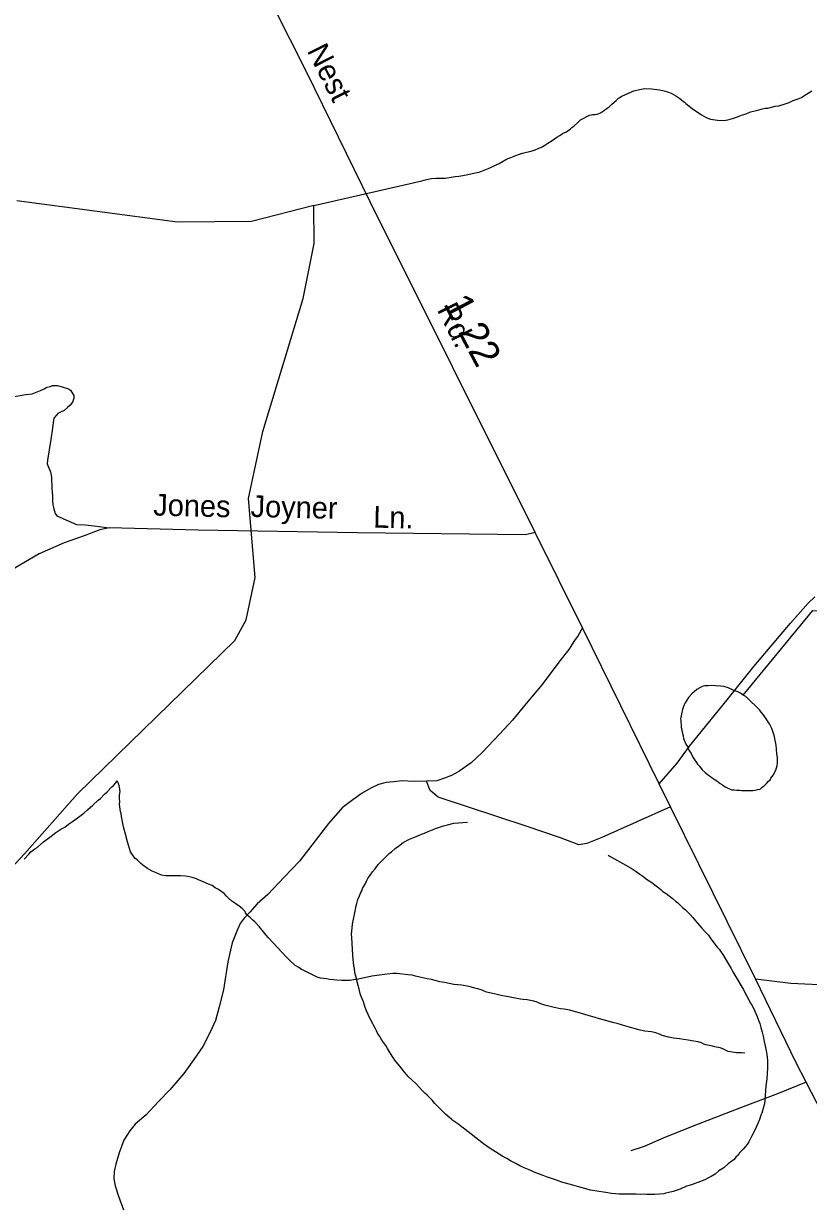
# Model space of a CAD drawing. Extents: x 2206922 to 2357709, y 510027 to 673830.
# Drawn here: x 2298613 to 2302060, y 547579 to 552773 of the extents above; entities that cross this region are included whole.
import ezdxf

# ---------------------------------------------------------------- set-up
doc = ezdxf.new("R2010")
doc.units = 0
for name, color, linetype in [('Exist Hydrographic Creek Single Shore', 7, 'Continuous'), ('Exist Hydrographic Misc Water Feature', 7, 'Continuous'), ('Exist Road Non-System Type 51', 7, 'Continuous'), ('Exist Road Non-System Type 51 Label', 7, 'Continuous'), ('Exist Road Secondary Mileage Hundredths English Label', 7, 'Continuous'), ('Exist Road Secondary Type 51 Attributed', 7, 'Continuous'), ('Exist Road Secondary Type 51 Label', 7, 'Continuous')]:
    doc.layers.add(name, color=color, linetype=linetype)

msp = doc.modelspace()

# ---------------------------------------------------------------- linework, layer by layer
at = {"layer": 'Exist Hydrographic Creek Single Shore'}
for points in [[(2299887.1, 551975), (2300362.2, 552082.2), (2300381.9, 552088.2), (2300404.1, 552092.6), (2300424.4, 552094.8), (2300440.2, 552094.8), (2300456.2, 552094.8), (2300464.4, 552095.2), (2300508, 552101.7), (2300524, 552103.7), (2300541.9, 552105.9), (2300563.8, 552110.3), (2300595.8, 552118.5), (2300613.4, 552120.6), (2300635.8, 552129.1), (2300657.5, 552139.2), (2300685.4, 552151.6), (2300701.2, 552159.7), (2300719, 552170), (2300733.2, 552178), (2300752.9, 552186), (2300775, 552194.4), (2300790.8, 552200.6), (2300804.3, 552204.6), (2300822.4, 552208.8), (2300842.7, 552213.1), (2300860.3, 552219.4), (2300872.4, 552225.2), (2300890.5, 552231.5), (2300902.3, 552239.8), (2300916.1, 552247.9), (2300934.3, 552260.1), (2300955.7, 552274.3), (2300967.8, 552282.3), (2300979.6, 552290.6), (2300997.7, 552298.8), (2301015.3, 552310.8), (2301021.1, 552317.2), (2301029.3, 552323.2), (2301047.3, 552339.2), (2301058.6, 552351.3), (2301072.9, 552357.6), (2301086.9, 552365.7), (2301098.6, 552371.6), (2301112.5, 552374), (2301122.4, 552374.1), (2301132.6, 552376.2), (2301146.8, 552382.2), (2301160.3, 552390.3), (2301176.5, 552402.5), (2301184.3, 552408.6), (2301196.2, 552419), (2301206, 552426.8), (2301216.3, 552435), (2301226.1, 552445.3), (2301240.1, 552455.3), (2301269.8, 552467.5), (2301293.6, 552477.7), (2301317.6, 552484.2), (2301341.2, 552488.4), (2301371.5, 552486.6), (2301405.3, 552483.2), (2301421.3, 552479.2), (2301441.6, 552473.3), (2301457.6, 552467.6), (2301477.3, 552455.7), (2301495.8, 552444), (2301503.6, 552437.9), (2301516.1, 552428.4), (2301521.8, 552422.3), (2301550.1, 552400.5), (2301590.1, 552373), (2301610.8, 552361.4), (2301630.7, 552353.5), (2301660.6, 552349.8), (2301688.5, 552348.1), (2301706.8, 552350.2), (2301726.9, 552356.5), (2301748.2, 552364.6), (2301770.3, 552373), (2301786.3, 552377.1), (2301806, 552385.6), (2301832.3, 552391.8), (2301852.4, 552397.7), (2301869.6, 552401.9), (2301881.9, 552402.1), (2301897.9, 552406.2), (2301913.9, 552410.7), (2301930.1, 552412.7), (2301953.6, 552418.9), (2301975.8, 552427.3), (2301993.6, 552435.1), (2302015.6, 552443.6), (2302029.3, 552449.6), (2302044.9, 552459.8), (2302059, 552468.3), (2302075.2, 552478)], [(2299887.1, 551975), (2299613, 551904.9), (2299288, 551901.6), (2298582, 551994.7)], [(2298617, 549127.7), (2298849, 549389.9), (2299541, 550064.3), (2299590, 550154.9), (2299630, 550340.3), (2299601.1, 550687), (2299664, 550981.6), (2299841, 551566.2), (2299889, 551807.7), (2299887.1, 551975)], [(2301773.8, 549824.3), (2302079.5, 550195.5), (2302723.6, 550178.5), (2302737.6, 550180.4), (2302753.1, 550184.6), (2302757.2, 550188.8), (2302765, 550192.9), (2302785.1, 550203.3), (2302792.9, 550207), (2302804.6, 550221.4), (2302814.7, 550233.3), (2302820.6, 550243.3), (2302828.6, 550257.6), (2302832.1, 550263.5), (2302836.4, 550273.4), (2302844.2, 550285.6), (2302848.3, 550291.5), (2302853.8, 550299.6), (2302857.9, 550303.8), (2302859.8, 550310), (2302861.6, 550315.9), (2302861.4, 550319.9), (2302861.6, 550328), (2302861.6, 550333.7)], [(2293971, 548211.5), (2295912, 548129.6), (2295962, 548079.5), (2296047.9, 547821.9), (2296132, 547738.2), (2296307.9, 547649.4), (2296666, 547645.4), (2296890.1, 547745.9), (2297320.1, 548091.4), (2297991, 548497.6), (2298247.1, 548735.1), (2298617, 549127.7)]]:
    msp.add_lwpolyline(points, dxfattribs=at)
at = {"layer": 'Exist Hydrographic Misc Water Feature'}
for points in [[(2301773.8, 549824.3), (2301761.5, 549832.2), (2301749.6, 549838.1), (2301741.4, 549842.2), (2301727.1, 549848), (2301715.4, 549853.8), (2301703.3, 549857.7), (2301689.3, 549861.4), (2301675.4, 549863.5), (2301651.4, 549865.1), (2301633.4, 549866.9), (2301619.4, 549864.6), (2301605.5, 549864.7), (2301593.6, 549862.4), (2301583.1, 549856.3), (2301569.4, 549848.2), (2301557.7, 549838.2), (2301547.6, 549830), (2301533.9, 549813.8), (2301518.1, 549789.8), (2301512.2, 549777.8), (2301506.6, 549761.6), (2301504.6, 549749.7), (2301501.1, 549733.6), (2301498.8, 549719.8), (2301499, 549711.6), (2301499, 549703.5), (2301501.1, 549695.5), (2301501.3, 549681.6), (2301503.6, 549671.6), (2301505.6, 549661.5), (2301509.9, 549645.9), (2301511.8, 549633.9), (2301521.8, 549608), (2301528.4, 549598.1), (2301534.5, 549582.2), (2301544.6, 549568.1), (2301552.6, 549552.3), (2301560.8, 549538.5), (2301564.9, 549532.6), (2301573.1, 549520.4), (2301581.3, 549512.7), (2301593.4, 549496.7), (2301607.1, 549484.9), (2301621.7, 549472.9), (2301629.7, 549467.3), (2301637.7, 549461.2), (2301645.7, 549455.2), (2301658, 549447.6), (2301672.1, 549435.4), (2301682.2, 549429.8), (2301694.1, 549421.9), (2301706.1, 549416), (2301714.1, 549412), (2301724, 549408), (2301732.2, 549408), (2301746.3, 549406.4), (2301758.2, 549406.6), (2301766, 549404.6), (2301778.3, 549404.8), (2301788.2, 549404.9), (2301796.2, 549404.9), (2301802.1, 549404.8), (2301816.3, 549405.1), (2301825.9, 549407.3), (2301835.9, 549409.4), (2301847.8, 549411.3), (2301857.7, 549419.6), (2301865.9, 549425.6), (2301876.1, 549435.8), (2301885.4, 549445.8), (2301891.5, 549451.8), (2301895.4, 549460.1), (2301901.6, 549466.1), (2301907.1, 549474.2), (2301911.4, 549484.1), (2301917.4, 549494.1), (2301919.4, 549504.4), (2301922.9, 549514.4), (2301924.7, 549526.3), (2301924.7, 549536.4), (2301924.5, 549550.2), (2301922.1, 549566.4), (2301919.8, 549586.2), (2301917.8, 549604.3), (2301913.7, 549626.1), (2301909.4, 549648.2), (2301907.3, 549655.8), (2301898.9, 549677.7), (2301888.6, 549697.9), (2301885, 549703.8), (2301880.9, 549711.7), (2301862.6, 549737.6), (2301852.1, 549749.2), (2301846.4, 549757.5), (2301840, 549765.3), (2301832.1, 549773), (2301826.1, 549779.1), (2301808.1, 549794.9), (2301785.5, 549818.5)], [(2301785.5, 549818.5), (2301773.8, 549824.3)], [(2298615, 549102.9), (2298634.9, 549125), (2298644.7, 549135.3), (2298662.4, 549149.7), (2298672.6, 549155.4), (2298700.3, 549180.1), (2298733.9, 549204.2), (2298753.6, 549220.7), (2298775.5, 549234.8), (2298793.4, 549244.7), (2298809.4, 549256.9), (2298827.2, 549269.2), (2298853.3, 549287.6), (2298876.6, 549305.6), (2298892.6, 549319.8), (2298904.5, 549330.2), (2298916.8, 549340.1), (2298940.6, 549362.5), (2298949.8, 549370.4), (2298967.9, 549388.8), (2298979.8, 549398.7), (2298999.5, 549420.9), (2299007.5, 549427), (2299017.5, 549439.3), (2299023, 549447.4)], [(2300076, 548575.1), (2300070, 548574.8), (2300046, 548570.7), (2300010.2, 548570.4), (2299988, 548572.1), (2299975.9, 548573.9), (2299955.8, 548575.8), (2299944.3, 548577.5), (2299930.2, 548579.2), (2299916, 548581.4), (2299902.1, 548585.1), (2299876.1, 548598.8), (2299843.9, 548614.5), (2299833.8, 548618.5), (2299821.3, 548628.1), (2299805.7, 548636.1), (2299781.1, 548659.7), (2299767.4, 548673.5), (2299688.4, 548758.8), (2299678, 548770.5), (2299665.9, 548784.5), (2299647.8, 548808.3), (2299627.7, 548828), (2299619.3, 548836.1), (2299609.3, 548845.7), (2299595.1, 548857.6), (2299587.1, 548867.7), (2299585.1, 548873.7), (2299579.1, 548881.5), (2299573, 548887.3), (2299558.8, 548897.1), (2299544.9, 548907.3), (2299526.9, 548918.9), (2299512.5, 548932.9), (2299504.5, 548940.6), (2299494, 548952.7), (2299468.2, 548970.4), (2299454.3, 548978.2), (2299440.1, 548988), (2299424.1, 548993.6), (2299367.5, 549019.2), (2299353.6, 549022.9), (2299339.4, 549026.6), (2299325.3, 549028.8), (2299301.3, 549030.3), (2299265.6, 549030.1), (2299255.4, 549030), (2299249.4, 549030.1), (2299237.5, 549029.8), (2299217.6, 549033.6), (2299191.6, 549045.3), (2299177.2, 549051), (2299167.2, 549057), (2299157.1, 549063), (2299151.4, 549066.7), (2299141.4, 549072.7), (2299127.2, 549084.6), (2299110.6, 549100.4), (2299101, 549108.4), (2299082.5, 549135.9), (2299068.2, 549179.8), (2299059.7, 549213.5), (2299051.1, 549245.6), (2299042.5, 549291.5), (2299040.9, 549303.6), (2299038.6, 549313.6), (2299034.3, 549343.5), (2299034.5, 549357.2), (2299033.9, 549367.4), (2299034.1, 549373.5), (2299034.1, 549383.2), (2299035.8, 549393.5), (2299036, 549399.2), (2299033.3, 549419.5), (2299031.7, 549425.4), (2299029.6, 549435.4), (2299023, 549447.4)], [(2300076, 548575.1), (2300067.4, 548604.8), (2300065.7, 548622.9), (2300063.3, 548636.6), (2300060.8, 548664.6), (2300058.8, 548680.7), (2300054.2, 548760.5), (2300053.6, 548772.7), (2300057.5, 548818.8), (2300070.9, 548882.9), (2300072.3, 548894.8), (2300076.4, 548908.8), (2300080.3, 548926.9), (2300087.9, 548942.7), (2300093.6, 548956.9), (2300098.1, 548965.1), (2300101.4, 548975.2), (2300109.6, 548988.9), (2300113.7, 548997.3), (2300119, 549007.4), (2300125, 549019.1), (2300134.8, 549033.4), (2300144.9, 549047.3), (2300156.6, 549061.8), (2300170.7, 549079.5), (2300218.3, 549128.3), (2300228.1, 549136.1), (2300244.1, 549150.3), (2300259.3, 549160.6), (2300279.4, 549176.6), (2300307.5, 549191.1), (2300337, 549203.3), (2300347.1, 549207.5), (2300361, 549213.9), (2300373.1, 549217.7), (2300392.8, 549226.1), (2300408.6, 549232.3), (2300422.3, 549238.3), (2300434.6, 549242.5), (2300456.8, 549250.6), (2300474.4, 549254.8), (2300502.3, 549261.1), (2300562.6, 549265.8)], [(2301179.8, 549120.6), (2301189.8, 549114.6), (2301207.7, 549104.6), (2301282.1, 549063.8), (2301294.4, 549055.9), (2301304, 549050), (2301314.1, 549042), (2301320.2, 549038.2), (2301336.6, 549026), (2301348.5, 549016.5), (2301360.4, 549008.7), (2301372.7, 549000.7), (2301390.8, 548986.6), (2301402.9, 548977.1), (2301412.9, 548969.1), (2301420.9, 548961.4), (2301434.9, 548953.2), (2301461.1, 548931.9), (2301477.5, 548917.6), (2301485.3, 548914), (2301507.7, 548892), (2301520.2, 548880.4), (2301530, 548870.4), (2301540.3, 548860.3), (2301552.4, 548846.7), (2301564.5, 548832.7), (2301574.9, 548821), (2301592.3, 548801), (2301609.2, 548781.4), (2301621.1, 548769.5), (2301628.8, 548757.4), (2301645.2, 548735.8), (2301659.8, 548717.8), (2301667.4, 548708.1), (2301673.8, 548699.9), (2301683.8, 548684.2), (2301698.2, 548660.2), (2301720.9, 548622.7), (2301728.7, 548608.5), (2301736.9, 548594.7), (2301773.6, 548533.2), (2301806.2, 548471.5), (2301812.2, 548461.7), (2301818.3, 548449.8), (2301834.9, 548412.1), (2301843.1, 548392.2), (2301847, 548382.3), (2301851.1, 548364.2), (2301857.3, 548344.2), (2301861.4, 548326.1), (2301866.1, 548302.4), (2301871.8, 548276.4), (2301876.3, 548254.6), (2301878.4, 548234.4), (2301881.1, 548218.6), (2301880.9, 548202.4), (2301881.1, 548186.5), (2301879.4, 548160.5), (2301877.4, 548138.5), (2301873.7, 548108.6), (2301872.2, 548084.5), (2301870.4, 548068.5), (2301868.6, 548044.5), (2301866.7, 548028.6), (2301862.8, 548014.6), (2301855.4, 547988.5), (2301851.1, 547978.6), (2301845.6, 547960.3), (2301838, 547942), (2301825.9, 547916.2), (2301810.3, 547885.8), (2301798.6, 547862), (2301790.6, 547849.8), (2301773.2, 547829.7), (2301757.4, 547813.5), (2301751.5, 547803.4), (2301741.2, 547795.2), (2301733.6, 547785), (2301723.8, 547777.2), (2301707.8, 547765), (2301687.9, 547748.5), (2301666, 547734.4), (2301650.6, 547720.5), (2301632.3, 547710.2), (2301620.6, 547703.9), (2301604.9, 547695.7), (2301574.7, 547683.6), (2301558.9, 547677.5), (2301546.6, 547673.3), (2301524.9, 547667.2), (2301497.2, 547654.7), (2301465.4, 547644.5), (2301447.2, 547640.3), (2301433.2, 547636), (2301425.4, 547633.9), (2301405.3, 547631.7), (2301385.4, 547631.4), (2301371.3, 547631.5), (2301349.2, 547631.2), (2301337.3, 547633)], [(2301780.6, 548251.5), (2301766.4, 548253.3), (2301758.4, 548253.3), (2301744.7, 548252.9), (2301708.2, 548258.8), (2301698.4, 548262.7), (2301684.2, 548270.5), (2301672.1, 548274.4), (2301648.5, 548279.9), (2301632.5, 548283.6), (2301610.2, 548287.7), (2301600.1, 548291.3), (2301590.1, 548297.3), (2301575.9, 548301.4), (2301556.1, 548304.8), (2301532.1, 548308.8), (2301493.9, 548314.2), (2301467.9, 548318.1), (2301445.9, 548321.8), (2301417.8, 548329.7), (2301406.2, 548335.5), (2301390, 548341.2), (2301371.5, 548345.2), (2301341.6, 548348.9), (2301321.7, 548352.3), (2301257.5, 548369.7), (2301239.5, 548375.6), (2301219.6, 548381.4), (2301207.5, 548385.3), (2301143.1, 548402.7), (2301123.2, 548408.1), (2301102.9, 548414), (2301083, 548419.8), (2301058.8, 548427.5), (2301036.9, 548433.3), (2301012.7, 548441), (2300987, 548444.9), (2300970.6, 548446.9), (2300943.2, 548452.2), (2300925.1, 548456.2), (2300902.8, 548462), (2300884.5, 548467.6), (2300868.3, 548475.7), (2300854.6, 548479.4), (2300824.4, 548485.2), (2300806.6, 548487), (2300794.9, 548488.8), (2300764.3, 548494.6), (2300742.4, 548498.3), (2300716.2, 548503.9), (2300692.6, 548509.5), (2300680.1, 548511.7), (2300646.4, 548519.2), (2300632.3, 548525), (2300622.2, 548529), (2300608.3, 548534.7), (2300594.2, 548536.4), (2300570.4, 548544.5), (2300536.1, 548550.1), (2300520.1, 548551.6), (2300502.3, 548553.5), (2300481.6, 548557.4), (2300461.9, 548561.2), (2300441.6, 548565.1), (2300420.1, 548570.8), (2300403.7, 548574.5), (2300385.6, 548578.4), (2300333.5, 548589.9), (2300319.8, 548593.6), (2300299.7, 548595.4), (2300251.7, 548601), (2300233.9, 548600.8), (2300209.7, 548598.4), (2300141.8, 548589.5), (2300084, 548577.1), (2300076, 548575.1)], [(2301337.3, 547633), (2301321.1, 547631), (2301303.6, 547632.8), (2301285.4, 547632.7), (2301277.6, 547632.2), (2301265.3, 547632.1), (2301251.1, 547632.2), (2301229.4, 547631.8), (2301213.2, 547633.8), (2301195.2, 547635.3), (2301169.5, 547639.2), (2301131.4, 547645), (2301103.3, 547650.4), (2301045.3, 547666), (2301025.2, 547671.5), (2300977.4, 547685.1), (2300945, 547696.9), (2300927.2, 547702.5), (2300908.9, 547708.4), (2300894.6, 547714.3), (2300874.7, 547722.1), (2300854.8, 547729.6), (2300840.4, 547735.8), (2300812.1, 547747.3), (2300792.6, 547757.2), (2300774.2, 547766.9), (2300752, 547778.7), (2300736, 547788.4), (2300717.8, 547798.4), (2300702, 547808.1), (2300657.7, 547835.5), (2300633.5, 547853.3), (2300544.5, 547922.2), (2300534.9, 547930.2), (2300524.8, 547938.2), (2300498.4, 547956), (2300490.4, 547963.7), (2300477.9, 547973.7), (2300466, 547983.5), (2300458, 547991.3), (2300450, 547999.4), (2300419.4, 548031.1), (2300407.8, 548044.7), (2300393.4, 548058.5), (2300385.4, 548066.6), (2300375.2, 548076.3), (2300364.9, 548086.4), (2300336.8, 548116.2), (2300302.4, 548149.7), (2300294.4, 548157.4), (2300286.2, 548167.6), (2300278, 548177.3), (2300270.4, 548187.4), (2300243.7, 548221), (2300235.5, 548232.8), (2300231.8, 548239), (2300215.2, 548264.6), (2300211.1, 548272.6), (2300203.3, 548284.7), (2300186.7, 548308.2), (2300176.7, 548324.3), (2300172.6, 548330.2), (2300166.4, 548342.1), (2300162.3, 548350), (2300158.4, 548357.9), (2300135.7, 548399.9), (2300125.8, 548421.6), (2300119, 548437.6), (2300113.3, 548451.5), (2300105.3, 548477.4), (2300092.4, 548507.4), (2300086, 548533), (2300078.2, 548565.1), (2300076, 548575.1)]]:
    msp.add_lwpolyline(points, dxfattribs=at)
at = {"layer": 'Exist Road Non-System Type 51'}
for points in [[(2298570.7, 551135.3), (2298622.7, 551143.9), (2298650.5, 551147.4), (2298686.9, 551161.3), (2298702.4, 551169.9), (2298714.6, 551176.9), (2298730.2, 551180.3), (2298738.8, 551183.8), (2298759.6, 551183.8), (2298782.2, 551178.6), (2298809.9, 551169.9), (2298818.6, 551163), (2298830.7, 551143.9), (2298832.4, 551140.5), (2298832.4, 551128.3), (2298827.2, 551111), (2298816.8, 551097.1), (2298804.7, 551086.7), (2298790.8, 551074.6), (2298775.2, 551067.6), (2298763.1, 551060.7), (2298756.2, 551052), (2298745.8, 551039.9), (2298742.3, 551020.8), (2298738.8, 550996.5), (2298731.9, 550946.3), (2298718, 550856.1), (2298716.3, 550840.5), (2298721.5, 550824.9), (2298730.2, 550804.1), (2298735.4, 550781.5), (2298737.1, 550731.2), (2298738.8, 550700), (2298738.8, 550679.2), (2298740.6, 550660.2), (2298745.8, 550642.8), (2298751, 550622), (2298757.9, 550611.6), (2298782.2, 550601.2), (2298797.8, 550594.3), (2298844.6, 550573.5), (2298882.7, 550571.7), (2298922.5, 550568.3), (2298988, 550559.4)], [(2298988, 550559.4), (2298947.9, 550549.8), (2298879, 550524.1), (2298790.9, 550493.7), (2298680.3, 550444), (2298577.8, 550384.7), (2298507.3, 550331.8), (2298319.8, 550185.9)], [(2300860, 550539), (2300816.6, 550527.4), (2300077.4, 550537), (2299378.9, 550548.2), (2298988, 550559.4)], [(2301405, 549435), (2301483.6, 549524.9), (2301538.1, 549600.3), (2301703.1, 549803.8), (2301820.1, 549949.7), (2301981.9, 550140.5), (2302058.8, 550228.7), (2302087.7, 550255.9)], [(2301067.4, 550119), (2301048.4, 550086), (2301032.3, 550063.5), (2301022.7, 550047.5), (2301007.8, 550025.1), (2300968.3, 549974.8), (2300890.3, 549871.2), (2300819.8, 549786.7), (2300760.3, 549713.6), (2300705, 549654.8), (2300626.5, 549571.4), (2300578.4, 549526.5), (2300523.9, 549488), (2300491.9, 549470.4), (2300461.4, 549459.2), (2300427.8, 549448), (2300382.9, 549446.4)], [(2300382.9, 549446.4), (2300323.6, 549444.8), (2300275.6, 549448), (2300237.1, 549443.2), (2300205.1, 549439.9), (2300171.4, 549431.9), (2300137.8, 549415.9), (2300099.3, 549393.5), (2300059.3, 549364.6), (2300011.2, 549329.3), (2299951.9, 549260.4), (2299892.7, 549183.5)], [(2301454.8, 549334.1), (2301152.9, 549199.3), (2301087.2, 549172.6), (2301051.2, 549166.2), (2300970.9, 549197.9), (2300820.3, 549249.2), (2300434.2, 549375.8), (2300398.9, 549404.7), (2300382.9, 549446.4)], [(2299892.7, 549183.5), (2299823.8, 549095.3), (2299757, 549024.8), (2299686, 548947.8), (2299637.9, 548907.7), (2299605.9, 548870.9), (2299581.8, 548845.2), (2299564.2, 548821.2), (2299548.7, 548787.5), (2299529, 548736.2), (2299509.7, 548652.8), (2299490.5, 548529.4), (2299471.3, 548455.7), (2299455.3, 548394.7), (2299431.2, 548340.2), (2299399.2, 548280.9), (2299360.7, 548223.2), (2299315.9, 548162.3), (2299255, 548090.2), (2299205.3, 548038.9), (2299150.8, 547981.2), (2299102.8, 547939.5), (2299078.8, 547910.6), (2299053.1, 547868.9), (2299032.3, 547814.4), (2299017.9, 547764.7), (2299009.9, 547731.1), (2299008.3, 547699), (2299014.7, 547668.6), (2299029.1, 547623.7), (2299051.5, 547562.8)], [(2302049.8, 548124.2), (2301924.9, 548072.4), (2301773.7, 548016), (2301557.1, 547932.5), (2301421.8, 547878.3), (2301338.3, 547842.2), (2301279.6, 547821.9)]]:
    msp.add_lwpolyline(points, dxfattribs=at)
at = {"layer": 'Exist Road Secondary Type 51 Attributed'}
for points in [[(2301828.1, 548577.5), (2301454.8, 549334.1), (2301405, 549435), (2301067.4, 550119), (2300860, 550539), (2300135.4, 551990.8), (2299856.3, 552558.4), (2299271.5, 553719.1), (2298963.9, 554339.4)], [(2301828.1, 548577.5), (2301983.4, 548558.7), (2302169.3, 548550.6), (2302271.3, 548551.7), (2302367.1, 548562.8), (2302531.5, 548580.7), (2302651.6, 548588.7), (2302951.2, 548622.4), (2303153.1, 548643.2)], [(2305052.4, 544911.7), (2304951.5, 544979), (2304839.8, 545055.8), (2304740.2, 545128.5), (2304640.6, 545218.7), (2304550.4, 545307.6), (2304411.8, 545466.5), (2304262.4, 545637.5), (2304063.2, 545859.7), (2303280.2, 546737.3), (2302937.7, 547105), (2302772.1, 547269.2), (2302617.3, 547428.2), (2302537.9, 547537.1), (2302320, 547759.9), (2302188.6, 547901), (2302135.7, 547966.5), (2302095.7, 548035.7), (2302049.8, 548124.2), (2302004.3, 548212), (2301828.1, 548577.5)]]:
    msp.add_lwpolyline(points, dxfattribs=at)

# ---------------------------------------------------------------- texts
at = {"layer": 'Exist Road Non-System Type 51 Label'}
for s, p in [('Jones', (2299181.4, 550612.9)), ('Joyner', (2299609.1, 550607)), ('Ln.', (2300147.7, 550559.9))]:
    msp.add_text(s, height=95, rotation=358.6611, dxfattribs=at).set_placement(p)
at = {"layer": 'Exist Road Secondary Mileage Hundredths English Label'}
msp.add_text('1.22', height=125, rotation=297.7498, dxfattribs=at).set_placement((2300454.2, 551543.7))
at = {"layer": 'Exist Road Secondary Type 51 Label'}
for s, rotation, p in [('Nest', 296.7573, (2299855.7, 552654.9)), ('Rd.', 296.5258, (2300426.7, 551517.4))]:
    msp.add_text(s, height=95, rotation=rotation, dxfattribs=at).set_placement(p)

doc.saveas('drawing.dxf')
